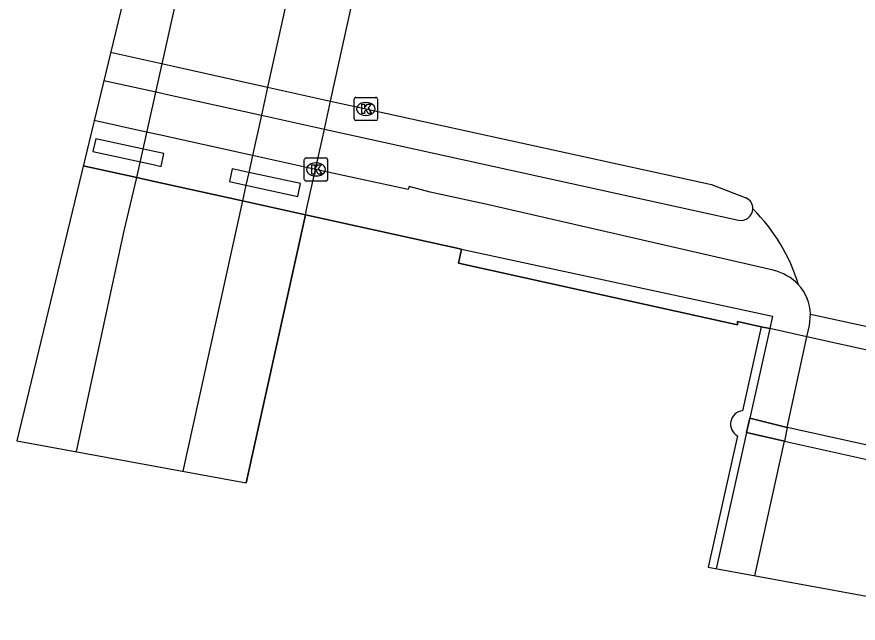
# Model space of a CAD drawing. Extents: x 163010 to 163853, y 382793 to 383982.
# Drawn here: x 163125.44 to 163161.55, y 382866.37 to 382892.4 of the extents above; entities that cross this region are included whole.
import ezdxf

# ---------------------------------------------------------------- set-up
doc = ezdxf.new("R2010")
doc.units = 0
for name, color, linetype in [('IMGEO_Dek', 7, 'Continuous'), ('IMGEO_Fietspad_open', 7, 'Continuous'), ('IMGEO_Hek', 7, 'Continuous'), ('IMGEO_Kademuur', 7, 'Continuous'), ('IMGEO_Kolk', 7, 'Continuous'), ('IMGEO_Pijler', 7, 'Continuous'), ('IMGEO_Rijbaan_lokaal_gesloten', 7, 'Continuous'), ('IMGEO_Rijbaan_lokaal_open', 7, 'Continuous'), ('IMGEO_Rijbaan_regionaal_gesloten', 7, 'Continuous'), ('IMGEO_Voetpad_gesloten', 7, 'Continuous'), ('IMGEO_Voetpad_open', 7, 'Continuous')]:
    doc.layers.add(name, color=color, linetype=linetype)

msp = doc.modelspace()

# ---------------------------------------------------------------- linework, layer by layer
at = {"layer": 'IMGEO_Dek'}
msp.add_lwpolyline([(163125.436, 382874.202), (163135.284, 382872.4), (163137.823, 382883.905), (163137.873, 382884.132), (163138.252, 382885.85), (163138.635, 382887.584), (163138.9, 382888.784), (163140.421, 382895.68), (163140.666, 382896.786), (163141.052, 382898.539), (163141.283, 382899.586), (163138.583, 382900.182), (163134.384, 382901.11), (163132.054, 382901.625)], close=True, dxfattribs=at)
for points in [[(163169.614, 382872.641), (163170.403, 382876.218), (163170.06, 382876.294), (163167.842, 382876.785), (163165.554, 382877.291), (163159.35, 382878.664), (163157.751, 382879.018), (163157.389, 382879.098), (163156.587, 382875.485)], [(163156.369, 382874.41), (163155.111, 382868.773), (163168.241, 382866.371)]]:
    msp.add_lwpolyline(points, dxfattribs=at)
msp.add_arc((163156.643, 382874.914), 0.574, 95.6371, 241.4357, dxfattribs=at)
at = {"layer": 'IMGEO_Fietspad_open'}
for points in [[(163129.169, 382889.671), (163131.477, 382889.163), (163131.903, 382889.068), (163135.934, 382888.179), (163138.635, 382887.584), (163156.412, 382883.666)], [(163157.902, 382881.53), (163145.627, 382884.343), (163143.175, 382884.87), (163142.269, 382885.121), (163142.226, 382884.988), (163138.252, 382885.85), (163135.552, 382886.445), (163131.545, 382887.329), (163131.059, 382887.436), (163128.753, 382887.945)]]:
    msp.add_lwpolyline(points, dxfattribs=at)
for centre, radius, start, end in [((163156.498, 382884.192), 0.533, 260.7124, 356.3353), ((163157.295, 382879.224), 2.385, 44.654, 75.2461)]:
    msp.add_arc(centre, radius, start, end, dxfattribs=at)
at = {"layer": 'IMGEO_Hek'}
for points in [[(163138.9, 382888.784), (163140.421, 382895.68)], [(163138.635, 382887.584), (163138.9, 382888.784)], [(163138.252, 382885.85), (163138.635, 382887.584)], [(163128.285, 382886.006), (163130.59, 382885.499)], [(163137.823, 382883.905), (163137.873, 382884.132), (163138.252, 382885.85)], [(163130.59, 382885.499), (163131.143, 382885.377)], [(163131.143, 382885.377), (163135.123, 382884.5)], [(163135.123, 382884.5), (163137.823, 382883.905)], [(163137.823, 382883.905), (163135.284, 382872.4)], [(163137.823, 382883.905), (163144.528, 382882.428)], [(163144.528, 382882.428), (163144.39, 382881.831)], [(163144.39, 382881.831), (163156.37, 382879.184)], [(163157.871, 382879.556), (163157.751, 382879.018)], [(163156.37, 382879.184), (163156.373, 382879.321)], [(163156.373, 382879.321), (163157.389, 382879.098)], [(163157.389, 382879.098), (163157.751, 382879.018)], [(163157.751, 382879.018), (163156.891, 382875.165), (163156.756, 382874.562), (163155.45, 382868.711)]]:
    msp.add_lwpolyline(points, dxfattribs=at)
at = {"layer": 'IMGEO_Kademuur'}
for points in [[(163157.751, 382879.018), (163157.389, 382879.098), (163156.373, 382879.321), (163156.37, 382879.184), (163144.39, 382881.831), (163144.528, 382882.428)], [(163144.528, 382882.428), (163157.871, 382879.556), (163157.751, 382879.018)], [(163170.06, 382876.294), (163167.842, 382876.785), (163165.554, 382877.291), (163159.35, 382878.664), (163157.751, 382879.018)]]:
    msp.add_lwpolyline(points, dxfattribs=at)
at = {"layer": 'IMGEO_Kolk'}
for p, q in [((163139.917, 382888.018), (163139.917, 382888.87)), ((163139.992, 382888.944), (163140.844, 382888.944)), ((163140.918, 382888.87), (163140.918, 382888.018)), ((163140.405, 382888.724), (163140.43, 382888.724)), ((163140.428, 382888.164), (163140.403, 382888.164)), ((163140.844, 382887.944), (163139.992, 382887.944)), ((163137.776, 382885.421), (163137.776, 382886.273)), ((163137.851, 382886.347), (163138.703, 382886.347)), ((163138.777, 382886.273), (163138.777, 382885.421)), ((163138.264, 382886.127), (163138.289, 382886.127)), ((163138.287, 382885.567), (163138.262, 382885.567)), ((163138.703, 382885.347), (163137.851, 382885.347))]:
    msp.add_line(p, q, dxfattribs=at)
for points in [[(163139.917, 382888.018), (163139.917, 382888.87)], [(163139.992, 382888.944), (163140.844, 382888.944)], [(163140.918, 382888.87), (163140.918, 382888.018)], [(163140.238, 382888.644), (163140.361, 382888.644), (163140.361, 382888.493), (163140.491, 382888.644), (163140.655, 382888.644), (163140.509, 382888.493), (163140.662, 382888.244), (163140.51, 382888.244), (163140.425, 382888.408), (163140.361, 382888.341), (163140.361, 382888.244), (163140.238, 382888.244), (163140.238, 382888.644)], [(163140.844, 382887.944), (163139.992, 382887.944)], [(163137.776, 382885.421), (163137.776, 382886.273)], [(163137.851, 382886.347), (163138.703, 382886.347)], [(163138.777, 382886.273), (163138.777, 382885.421)], [(163138.097, 382886.047), (163138.22, 382886.047), (163138.22, 382885.896), (163138.35, 382886.047), (163138.514, 382886.047), (163138.368, 382885.896), (163138.521, 382885.647), (163138.369, 382885.647), (163138.284, 382885.811), (163138.22, 382885.744), (163138.22, 382885.647), (163138.097, 382885.647), (163138.097, 382886.047)], [(163138.703, 382885.347), (163137.851, 382885.347)]]:
    msp.add_lwpolyline(points, dxfattribs=at)
for centre, start, end in [((163139.994, 382888.868), 91.552, 178.448), ((163139.994, 382888.868), 91.552, 178.448), ((163140.842, 382888.868), 1.552, 88.448), ((163140.842, 382888.868), 1.552, 88.448), ((163139.994, 382888.02), 181.552, 268.448), ((163139.994, 382888.02), 181.552, 268.448), ((163140.842, 382888.02), 271.552, 358.448), ((163140.842, 382888.02), 271.552, 358.448), ((163137.853, 382886.271), 91.552, 178.448), ((163137.853, 382886.271), 91.552, 178.448), ((163138.701, 382886.271), 1.552, 88.448), ((163138.701, 382886.271), 1.552, 88.448), ((163137.853, 382885.423), 181.552, 268.448), ((163137.853, 382885.423), 181.552, 268.448), ((163138.701, 382885.423), 271.552, 358.448), ((163138.701, 382885.423), 271.552, 358.448)]:
    msp.add_arc(centre, 0.0765, start, end, dxfattribs=at)
for centre, major_axis, ratio, start_param, end_param in [((163140.404, 382888.444), (-0.387, 0.002), 0.722429, 4.712389, 7.853982), ((163140.429, 382888.444), (-0.39, 0.002), 0.717154, 1.570796, 4.712389), ((163138.263, 382885.847), (-0.387, 0.002), 0.722429, 4.712389, 7.853982), ((163138.288, 382885.847), (-0.39, 0.002), 0.717154, 1.570796, 4.712389)]:
    msp.add_ellipse(centre, major_axis=major_axis, ratio=ratio, start_param=start_param, end_param=end_param, dxfattribs=at)
at = {"layer": 'IMGEO_Pijler'}
for points in [[(163131.396, 382886.608), (163128.822, 382887.167), (163128.702, 382886.613), (163131.282, 382886.054), (163131.629, 382885.979), (163131.749, 382886.532)], [(163135.393, 382885.724), (163134.682, 382885.879), (163134.562, 382885.327), (163135.271, 382885.173), (163137.493, 382884.689), (163137.614, 382885.24)], [(163158.504, 382874.77), (163156.891, 382875.165), (163156.756, 382874.562), (163158.387, 382874.189), (163167.008, 382872.262), (163169.075, 382871.824), (163169.141, 382872.123), (163169.207, 382872.421), (163167.128, 382872.872)]]:
    msp.add_lwpolyline(points, close=True, dxfattribs=at)
at = {"layer": 'IMGEO_Rijbaan_lokaal_gesloten'}
for points in [[(163159.35, 382878.664), (163159.455, 382879.145), (163159.503, 382879.637)], [(163159.503, 382879.637), (163165.771, 382878.279)], [(163158.504, 382874.77), (163159.35, 382878.664)], [(163165.554, 382877.291), (163159.35, 382878.664)], [(163158.504, 382874.77), (163158.387, 382874.189)], [(163157.107, 382868.408), (163158.387, 382874.189)]]:
    msp.add_lwpolyline(points, dxfattribs=at)
at = {"layer": 'IMGEO_Rijbaan_lokaal_open'}
msp.add_lwpolyline([(163129.462, 382890.886), (163131.769, 382890.372), (163132.154, 382890.286), (163136.201, 382889.385), (163138.9, 382888.784), (163140.419, 382888.445), (163155.248, 382885.198), (163156.722, 382884.626)], dxfattribs=at)
for centre, radius, start, end in [((163156.557, 382884.182), 0.473, 357.058, 69.6414), ((163151.393, 382878.546), 7.954, 17.2145, 44.8733), ((163157.474, 382879.55), 2.031, 2.4616, 41.6721)]:
    msp.add_arc(centre, radius, start, end, dxfattribs=at)
at = {"layer": 'IMGEO_Rijbaan_regionaal_gesloten'}
for points in [[(163127.994, 382873.734), (163130.037, 382883.218), (163130.59, 382885.499), (163134.075, 382901.178)], [(163138.583, 382900.182), (163138.35, 382899.127), (163137.965, 382897.381), (163137.695, 382896.158), (163136.201, 382889.385), (163135.934, 382888.179), (163135.552, 382886.445), (163135.393, 382885.724), (163135.271, 382885.173), (163135.123, 382884.5), (163132.562, 382872.898)]]:
    msp.add_lwpolyline(points, dxfattribs=at)
at = {"layer": 'IMGEO_Voetpad_gesloten'}
for points in [[(163144.528, 382882.428), (163137.823, 382883.905), (163135.123, 382884.5), (163131.143, 382885.377), (163130.59, 382885.499), (163128.285, 382886.006)], [(163159.35, 382878.664), (163157.751, 382879.018)]]:
    msp.add_lwpolyline(points, dxfattribs=at)
at = {"layer": 'IMGEO_Voetpad_open'}
msp.add_lwpolyline([(163158.387, 382874.189), (163156.756, 382874.562), (163156.891, 382875.165), (163158.504, 382874.77)], dxfattribs=at)

doc.saveas('drawing.dxf')
